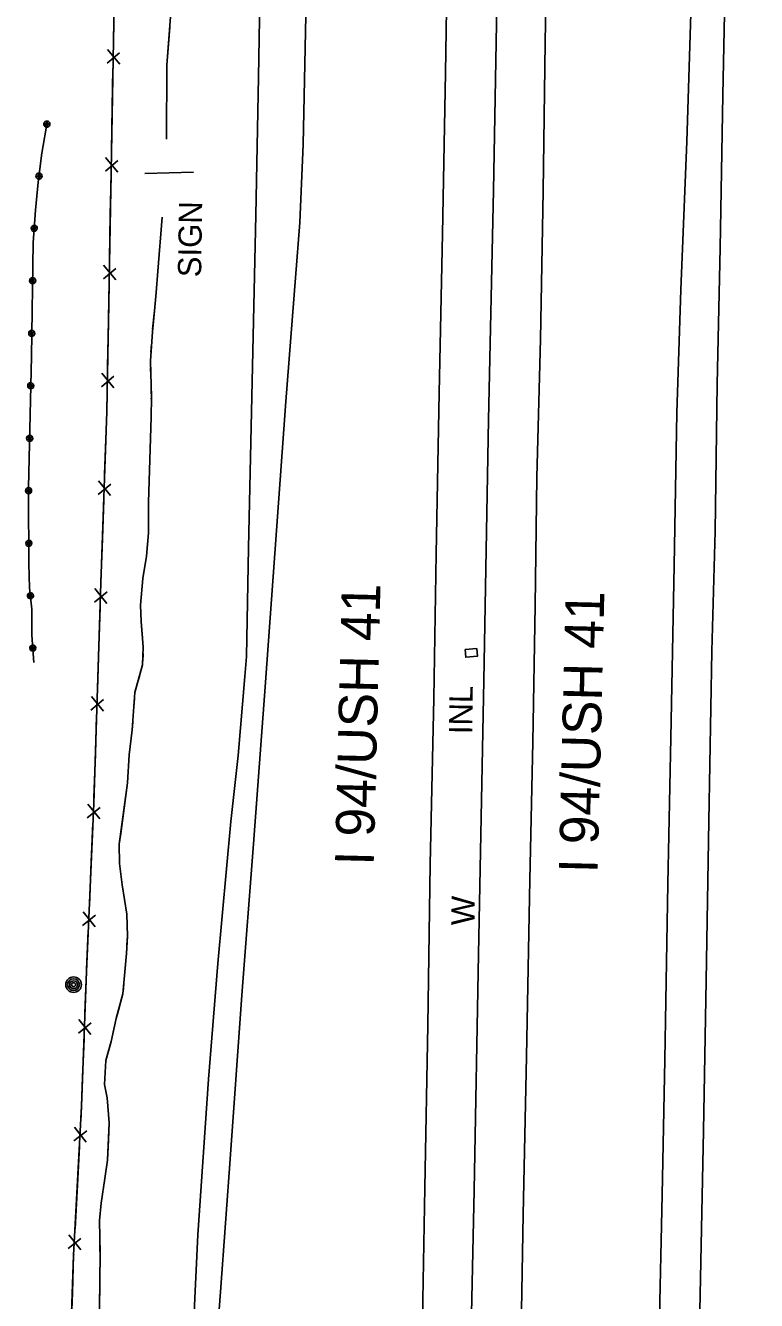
# Model space of a CAD drawing. Extents: x 591954 to 597000, y 198576 to 213500.
# Drawn here: x 594095.3 to 594284.1, y 212566.3 to 212895.7 of the extents above; entities that cross this region are included whole.
import ezdxf

# ---------------------------------------------------------------- set-up
doc = ezdxf.new("R2010")
doc.units = 0
for name, color, linetype in [('1', 7, 'Continuous'), ('Level 11', 7, 'Continuous'), ('Level 14', 7, 'Continuous'), ('Level 15', 7, 'Continuous'), ('Level 17', 7, 'Continuous'), ('Level 19', 7, 'Continuous')]:
    doc.layers.add(name, color=color, linetype=linetype)

msp = doc.modelspace()

# ---------------------------------------------------------------- linework, layer by layer
at = {"layer": 'Level 11'}
for points in [[(594277.21, 213184.78), (594276.02, 213150.11), (594274.44, 213106.4), (594273, 213063.05), (594271.66, 213026.84), (594270.4, 212990.61), (594268.96, 212949.27), (594267.37, 212907.08), (594266.1, 212865.74), (594264.52, 212827.38), (594263.46, 212795.63), (594262.83, 212756.2), (594261.92, 212711.7), (594261.19, 212673.99), (594260.43, 212628.54), (594259.72, 212593.6), (594258.93, 212558.17)], [(594269.03, 212542.56), (594270.39, 212610.13), (594271.04, 212649.02), (594271.73, 212690.2), (594272.56, 212734.07), (594273.43, 212765.1), (594273.92, 212803.02), (594274.7, 212838.27), (594275.41, 212877.69), (594276.1, 212911.43), (594276.3, 212951.15), (594277.23, 212984.67), (594277.77, 213028.15), (594277.89, 213043.96), (594278.67, 213045.24), (594278.72, 213045.91), (594280.87, 213090.01), (594282.19, 213129.66), (594283.86, 213172.51), (594284.07, 213182.85)], [(594159.02, 213180.59), (594158.79, 213144.95), (594158.52, 213105.76), (594157.88, 213068.5), (594157.73, 213038.83), (594157.21, 213000.33), (594156.13, 212922.54), (594155.43, 212882.39), (594154.78, 212846.68), (594152.88, 212760.78), (594152.33, 212732.74), (594151.91, 212727.55), (594150.18, 212707.15), (594148.32, 212690.1), (594144.91, 212653.42), (594142.55, 212623.52), (594139.76, 212583.28), (594138.73, 212561.44)], [(594142.77, 212531.05), (594145.61, 212568.6), (594148.18, 212604.03), (594151.1, 212645.18), (594154.18, 212684.27), (594157.18, 212724.85), (594160.12, 212765.23), (594162.53, 212798.55), (594164.97, 212830.51), (594166.15, 212844.8), (594166.95, 212864.97), (594167.73, 212902.52), (594167.91, 212931.46), (594168.48, 212970.28), (594169.1, 212999.94), (594169.53, 213028.73), (594168.5, 213066), (594167.28, 213108.9), (594166.32, 213147.79), (594165.41, 213178.24)], [(594207.36, 213179.78), (594207.35, 213144.93), (594206.72, 213101.54), (594206.23, 213052.85), (594205.72, 213009.49), (594205.18, 212968.68), (594204.47, 212927.17), (594203.72, 212883.44), (594202.99, 212841.91), (594202.13, 212800.78), (594201.31, 212759.21), (594200.71, 212721.87), (594199.75, 212679.04), (594199.14, 212637.43), (594198.37, 212595.41), (594197.7, 212556.87), (594197.1, 212523.53), (594196.48, 212485.35), (594195.83, 212447.04), (594194.87, 212399.8), (594194.03, 212363.53), (594193, 212315.15), (594192, 212266.16)], [(594223.11, 212548.8), (594223.81, 212588.53), (594224.65, 212629.38), (594225.55, 212674.98), (594226.33, 212710.58), (594226.91, 212745.86), (594227.33, 212779.04), (594228.28, 212814.67), (594228.93, 212852.88), (594229.48, 212891.33), (594230.21, 212931.59), (594230.6, 212964.76), (594231.44, 213036.29), (594231.99, 213074.24), (594232.39, 213099.78), (594232.62, 213124.18), (594232.91, 213151.71), (594233.08, 213180.83)]]:
    msp.add_lwpolyline(points, dxfattribs=at)
at = {"layer": 'Level 14'}
msp.add_lwpolyline([(594138.61, 212857.84), (594126.12, 212857.46)], dxfattribs=at)
for centre, radius in [((594107.68, 212647.92), 2.02), ((594107.67, 212647.93), 1.52), ((594107.68, 212647.9), 1.01), ((594107.68, 212647.91), 0.502)]:
    msp.add_circle(centre, radius, dxfattribs=at)
at = {"layer": 'Level 15'}
for p, q in [((594116.36, 212885.94), (594119.58, 212888.68)), ((594119.6, 212885.71), (594116.43, 212889.49)), ((594119.11, 212857.86), (594115.94, 212861.63)), ((594115.88, 212858.08), (594119.09, 212860.82)), ((594115.37, 212830.23), (594118.59, 212832.97)), ((594118.61, 212830), (594115.44, 212833.77)), ((594118.11, 212802.14), (594114.94, 212805.92)), ((594114.87, 212802.37), (594118.09, 212805.11)), ((594114.02, 212774.55), (594117.28, 212777.24)), ((594117.25, 212774.27), (594114.14, 212778.1)), ((594116.3, 212746.43), (594113.18, 212750.25)), ((594113.07, 212746.7), (594116.32, 212749.4)), ((594112.17, 212718.86), (594115.42, 212721.55)), ((594115.4, 212718.58), (594112.28, 212722.4)), ((594111.22, 212691.03), (594114.51, 212693.69)), ((594114.45, 212690.72), (594111.38, 212694.58)), ((594110.02, 212663.2), (594113.31, 212665.85)), ((594113.25, 212662.89), (594110.18, 212666.74)), ((594108.92, 212635.35), (594112.19, 212638.03)), ((594112.15, 212635.06), (594109.05, 212638.89)), ((594107.74, 212607.54), (594111.06, 212610.16)), ((594110.97, 212607.2), (594107.93, 212611.08)), ((594106.28, 212579.72), (594109.59, 212582.34)), ((594109.51, 212579.38), (594106.47, 212583.26))]:
    msp.add_line(p, q, dxfattribs=at)
for points in [[(594204.48, 212267.89), (594206, 212336.04), (594207.45, 212396.23), (594208.7, 212458.07), (594209.81, 212530.96), (594211.14, 212594.83), (594212.28, 212655.8), (594213.65, 212726.53), (594214.88, 212793.87), (594216.12, 212853.1), (594217.06, 212905.8), (594218, 212964.91), (594218.69, 213023.9), (594219.61, 213132.56), (594220.29, 213178.59)], [(594096.88, 212262.09), (594098.08, 212308.82), (594098.71, 212336.23), (594099.15, 212358.3), (594101.78, 212422.76), (594103.43, 212476.23), (594106.13, 212533.17), (594107.69, 212578), (594109.72, 212616.55), (594111.01, 212651.32), (594112.89, 212694.75), (594114.72, 212751.65), (594116.26, 212796.01), (594117.38, 212858.12), (594118.48, 212920.73), (594118.19, 212971.91), (594118.33, 213023.74), (594118.05, 213060.3), (594118.08, 213098.73), (594117.32, 213145.34), (594117.43, 213175.23)], [(594117.96, 212891.16), (594118.16, 212902.48)], [(594117.67, 212874.63), (594117.84, 212884.58)], [(594117.47, 212863.31), (594117.67, 212874.63)], [(594117.17, 212846.77), (594117.35, 212856.73)], [(594116.97, 212835.45), (594117.17, 212846.77)], [(594116.67, 212818.92), (594116.85, 212828.87)], [(594116.46, 212807.6), (594116.67, 212818.92)], [(594116.08, 212791.06), (594116.26, 212796.01), (594116.35, 212801.02)], [(594115.7, 212779.75), (594116.08, 212791.06)], [(594115.12, 212763.22), (594115.47, 212773.17)], [(594114.73, 212751.9), (594115.12, 212763.22)], [(594114.2, 212735.37), (594114.52, 212745.33)], [(594113.83, 212724.06), (594114.2, 212735.37)], [(594208.82, 212734.51), (594208.98, 212732.52), (594211.97, 212732.76), (594211.81, 212734.75), (594208.82, 212734.51)], [(594113.3, 212707.53), (594113.62, 212717.48)], [(594112.93, 212696.21), (594113.3, 212707.53)], [(594112.24, 212679.69), (594112.67, 212689.64)], [(594111.75, 212668.38), (594112.24, 212679.69)], [(594111.04, 212651.86), (594111.46, 212661.8)], [(594110.61, 212640.54), (594111.01, 212651.32), (594111.04, 212651.86)], [(594110, 212624.01), (594110.37, 212633.96)], [(594109.52, 212612.7), (594109.72, 212616.55), (594110, 212624.01)], [(594108.65, 212596.19), (594109.17, 212606.13)], [(594108.06, 212584.88), (594108.65, 212596.19)], [(594107.36, 212568.36), (594107.69, 212578), (594107.71, 212578.31)], [(594106.96, 212557.04), (594107.36, 212568.36)]]:
    msp.add_lwpolyline(points, dxfattribs=at)
at = {"layer": 'Level 17'}
msp.add_lwpolyline([(594100.97, 212871.2), (594099.49, 212862.75), (594098.56, 212855.24), (594097.83, 212847.99), (594097.27, 212839.61), (594096.78, 212810.2), (594096.06, 212776.38), (594096.03, 212768.35), (594096.13, 212762.66), (594096.08, 212756.6), (594096.33, 212750.48), (594096.87, 212744.89), (594096.87, 212738.25), (594097.42, 212731.11)], dxfattribs=at)
msp.add_lwpolyline([(594100.97, 212871.2), (594099.49, 212862.75), (594098.56, 212855.24), (594097.83, 212847.99), (594097.27, 212839.61), (594096.78, 212810.2), (594096.06, 212776.38), (594096.03, 212768.35), (594096.13, 212762.66), (594096.08, 212756.6), (594096.33, 212750.48), (594096.87, 212744.89), (594096.87, 212738.25), (594097.42, 212731.11)], dxfattribs=at)
for centre, major_axis, ratio in [((594100.8, 212870.22), (0.778, -0.136), 0.999753), ((594100.8, 212870.22), (0.382, -0.111), 0.999868), ((594098.75, 212856.81), (-0.097, -0.784), 0.999945), ((594098.75, 212856.81), (-0.092, -0.387), 0.999921), ((594097.52, 212843.31), (0.788, -0.053), 0.999766), ((594097.52, 212843.31), (0.392, -0.07), 0.99971), ((594097.1, 212829.76), (-0.013, -0.79), 0.999854), ((594097.1, 212829.76), (-0.05, -0.395), 0.999866), ((594096.88, 212816.19), (-0.013, -0.79), 0.999864), ((594096.88, 212816.19), (-0.051, -0.395), 0.999845), ((594096.62, 212802.63), (0.79, -0.017), 0.999599), ((594096.62, 212802.63), (0.394, -0.052), 0.998971), ((594096.33, 212789.07), (0.79, -0.016), 0.999585), ((594096.33, 212789.07), (0.394, -0.052), 0.998971), ((594096.05, 212775.51), (-0.002, -0.79), 0.999995), ((594096.05, 212775.51), (-0.045, -0.395), 0.999993), ((594096.12, 212761.95), (-0.006, -0.79), 0.999971), ((594096.12, 212761.95), (-0.047, -0.395), 0.999972), ((594096.53, 212748.4), (0.076, -0.786), 0.99979), ((594096.53, 212748.4), (-0.006, -0.398), 0.999198), ((594097.13, 212734.87), (0.061, -0.788), 0.999594), ((594097.13, 212734.87), (-0.013, -0.398), 0.999569)]:
    msp.add_ellipse(centre, major_axis=major_axis, ratio=ratio, dxfattribs=at)
at = {"layer": 'Level 19'}
for points in [[(594131.67, 212866.35), (594131.78, 212885.49), (594134.14, 212917.33)], [(594131.67, 212866.35), (594131.78, 212885.49), (594132.51, 212895.32)], [(594130.6, 212846.17), (594129.4, 212832.26), (594128.97, 212826.69), (594128.55, 212822.01), (594128.03, 212816.57), (594127.51, 212809.05), (594127.77, 212799.73), (594127.73, 212794.56), (594127.02, 212772.53), (594127.04, 212764.68), (594126.49, 212758.6), (594125.54, 212752.84), (594124.94, 212745.92), (594125.11, 212741.77), (594125.67, 212735.07), (594125.5, 212730.51), (594123.52, 212723.43), (594122.81, 212713.76), (594122.03, 212707.28), (594121.58, 212700.04), (594119.49, 212684.18), (594119.51, 212679.24), (594120.21, 212673.74), (594121.39, 212666.1), (594121.63, 212660.47), (594121.32, 212655.96), (594120.44, 212645.59), (594118.69, 212639.15), (594117.38, 212633.24), (594116.03, 212628.32), (594115.65, 212622.09), (594116.35, 212618.65), (594116.87, 212612.22), (594116.42, 212602.54), (594115.75, 212597.82), (594114.77, 212591.5), (594114.35, 212586.96), (594114.5, 212582.63), (594114.51, 212578.52), (594114.37, 212563.91)], [(594128.1, 212817.28), (594128.55, 212822.01), (594128.97, 212826.69), (594129.4, 212832.26), (594130.6, 212846.17)], [(594127.67, 212811.29), (594127.81, 212813.29)], [(594127.61, 212805.3), (594127.56, 212807.3)], [(594127.76, 212799.3), (594127.77, 212799.73), (594127.72, 212801.3)], [(594127.03, 212766.31), (594127.02, 212772.53), (594127.73, 212794.56), (594127.74, 212795.3)], [(594125.47, 212737.46), (594125.11, 212741.77), (594124.94, 212745.92), (594125.54, 212752.84), (594126.49, 212758.6), (594127.04, 212764.68), (594127.03, 212766.31)], [(594125.53, 212731.47), (594125.61, 212733.47)], [(594124.14, 212725.66), (594124.68, 212727.59)], [(594123.25, 212719.76), (594123.4, 212721.75)], [(594119.86, 212686.95), (594121.58, 212700.04), (594122.03, 212707.28), (594122.81, 212713.76), (594122.96, 212715.77)], [(594121.46, 212658.11), (594121.63, 212660.47), (594121.39, 212666.1), (594120.21, 212673.74), (594119.51, 212679.24), (594119.49, 212684.18), (594119.86, 212686.95)], [(594121.16, 212654.13), (594120.99, 212652.13)], [(594120.49, 212646.15), (594120.66, 212648.15)], [(594119.01, 212640.35), (594119.54, 212642.28)], [(594116.66, 212607.82), (594116.87, 212612.22), (594116.35, 212618.65), (594115.65, 212622.09), (594116.03, 212628.32), (594117.38, 212633.24), (594118.09, 212636.46)], [(594114.5, 212578.98), (594114.5, 212582.63), (594114.35, 212586.96), (594114.77, 212591.5), (594115.75, 212597.82), (594116.42, 212602.54), (594116.66, 212607.82)], [(594114.45, 212572.98), (594114.47, 212574.98)], [(594114.4, 212566.98), (594114.42, 212568.98)]]:
    msp.add_lwpolyline(points, dxfattribs=at)

# ---------------------------------------------------------------- texts
at = {"layer": '1'}
for p in [(594185.19, 212678.62), (594243.02, 212676.64)]:
    msp.add_text('I 94/USH 41', height=10, rotation=88.6114, dxfattribs=at).set_placement(p)
at = {"layer": 'Level 14'}
msp.add_text('SIGN', height=6, rotation=89.1328, dxfattribs=at).set_placement((594140.61, 212830.64))
at = {"layer": 'Level 15'}
for s, rotation, p in [('INL', 89.1328, (594210.62, 212712.6)), ('W', 88.8903, (594211.2, 212663.2))]:
    msp.add_text(s, height=6, rotation=rotation, dxfattribs=at).set_placement(p)

doc.saveas('drawing.dxf')
